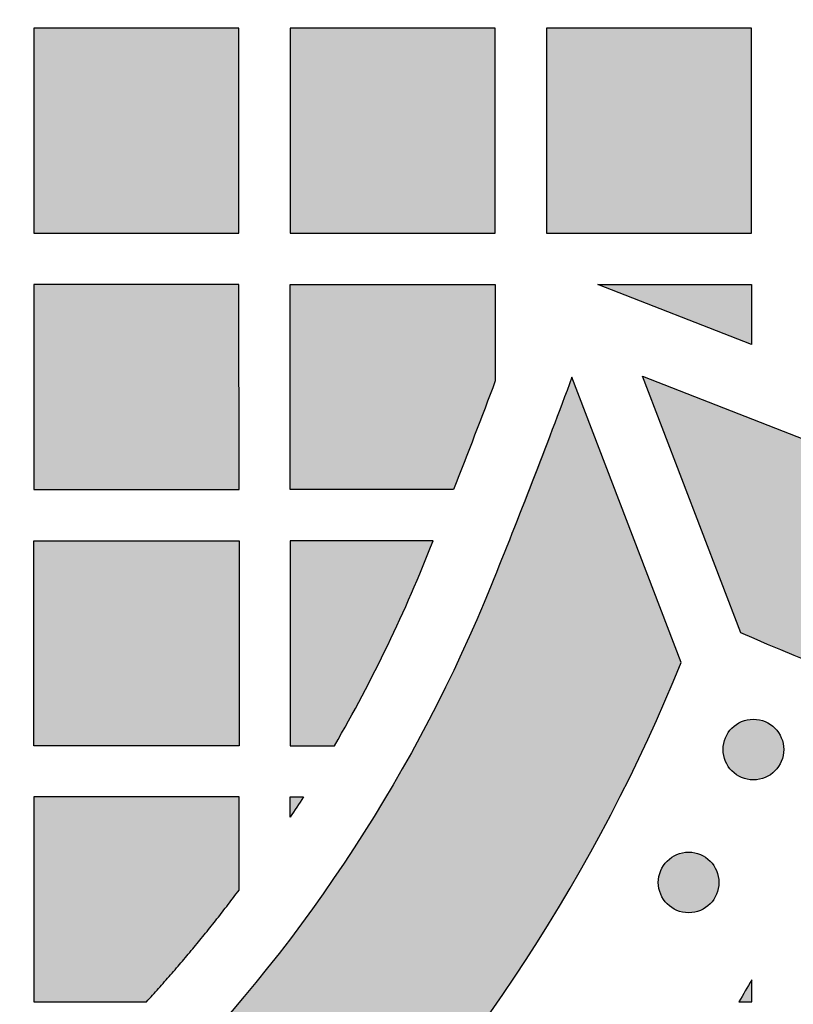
# Model space of a CAD drawing. Header units: millimetres. Extents: x -3873 to -97, y 912 to 4165.
# Tile 406 of 656: x -1624 to -1579, y 2714 to 2772. Entities that reach past the tile are written whole.
import ezdxf

# ---------------------------------------------------------------- set-up
doc = ezdxf.new("R2010")
doc.units = ezdxf.units.MM
doc.layers.add('pattern', color=7, linetype='Continuous', true_color=0x000000)

msp = doc.modelspace()

# ---------------------------------------------------------------- hatches: boundary and pattern name
at = {"layer": 'pattern'}
for points in [[(-1582.065, 2736.226), (-1587.821, 2751.251), (-1573.594, 2745.686), (-1571.085, 2744.751), (-1568.538, 2743.896), (-1565.957, 2743.121), (-1563.344, 2742.429), (-1560.705, 2741.821), (-1558.043, 2741.299), (-1555.362, 2740.865), (-1552.667, 2740.519), (-1549.962, 2740.262), (-1547.251, 2740.093), (-1544.539, 2740.014), (-1541.831, 2740.024), (-1539.13, 2740.123), (-1536.441, 2740.309), (-1533.768, 2740.581), (-1531.116, 2740.939), (-1530.121, 2741.099), (-1529.128, 2741.28), (-1528.135, 2741.48), (-1527.144, 2741.701), (-1526.155, 2741.941), (-1525.169, 2742.202), (-1524.186, 2742.483), (-1523.207, 2742.783), (-1522.233, 2743.104), (-1521.264, 2743.445), (-1520.301, 2743.805), (-1519.345, 2744.184), (-1518.395, 2744.583), (-1517.453, 2745.002), (-1516.52, 2745.439), (-1515.595, 2745.895), (-1514.679, 2746.369), (-1513.773, 2746.861), (-1512.878, 2747.371), (-1511.993, 2747.899), (-1511.12, 2748.444), (-1510.259, 2749.006), (-1509.41, 2749.584), (-1508.574, 2750.178), (-1507.751, 2750.787), (-1506.942, 2751.412), (-1506.147, 2752.051), (-1505.367, 2752.704), (-1504.602, 2753.371), (-1503.851, 2754.052), (-1503.116, 2754.745), (-1502.398, 2755.45), (-1501.692, 2756.169), (-1501, 2756.904), (-1500.319, 2757.654), (-1499.653, 2758.42), (-1498.999, 2759.2), (-1498.36, 2759.995), (-1497.736, 2760.804), (-1497.126, 2761.627), (-1496.533, 2762.463), (-1495.955, 2763.312), (-1495.393, 2764.173), (-1494.849, 2765.046), (-1494.321, 2765.931), (-1493.811, 2766.827), (-1493.319, 2767.732), (-1492.845, 2768.648), (-1492.389, 2769.573), (-1491.952, 2770.507), (-1491.534, 2771.449), (-1491.135, 2772.399), (-1490.755, 2773.356), (-1490.395, 2774.319), (-1490.055, 2775.287), (-1489.735, 2776.262), (-1489.434, 2777.24), (-1489.154, 2778.223), (-1488.893, 2779.209), (-1488.653, 2780.198), (-1488.432, 2781.189), (-1488.232, 2782.182), (-1488.052, 2783.176), (-1487.891, 2784.17), (-1487.534, 2786.823), (-1487.262, 2789.496), (-1487.076, 2792.185), (-1486.979, 2794.886), (-1486.969, 2797.594), (-1487.049, 2800.306), (-1487.217, 2803.016), (-1487.475, 2805.721), (-1487.822, 2808.416), (-1488.256, 2811.097), (-1488.778, 2813.759), (-1489.386, 2816.399), (-1490.079, 2819.011), (-1490.854, 2821.592), (-1491.71, 2824.139), (-1492.645, 2826.647), (-1498.212, 2840.874), (-1483.187, 2835.121), (-1482.522, 2833.594), (-1481.881, 2832.052), (-1481.267, 2830.496), (-1480.679, 2828.926), (-1480.119, 2827.343), (-1479.585, 2825.747), (-1479.079, 2824.139), (-1478.601, 2822.52), (-1478.151, 2820.891), (-1477.731, 2819.253), (-1477.339, 2817.605), (-1476.976, 2815.95), (-1476.643, 2814.287), (-1476.34, 2812.617), (-1476.066, 2810.942), (-1475.823, 2809.262), (-1475.609, 2807.578), (-1475.426, 2805.89), (-1475.274, 2804.201), (-1475.151, 2802.509), (-1475.059, 2800.817), (-1474.998, 2799.124), (-1474.967, 2797.433), (-1474.966, 2795.743), (-1474.995, 2794.055), (-1475.054, 2792.371), (-1475.142, 2790.691), (-1475.261, 2789.015), (-1475.409, 2787.345), (-1475.586, 2785.681), (-1475.792, 2784.025), (-1476.026, 2782.376), (-1476.224, 2781.15), (-1476.446, 2779.925), (-1476.693, 2778.701), (-1476.965, 2777.479), (-1477.261, 2776.259), (-1477.582, 2775.043), (-1477.928, 2773.832), (-1478.299, 2772.625), (-1478.694, 2771.424), (-1479.114, 2770.229), (-1479.558, 2769.042), (-1480.025, 2767.863), (-1480.517, 2766.692), (-1481.033, 2765.53), (-1481.571, 2764.379), (-1482.133, 2763.238), (-1482.718, 2762.109), (-1483.325, 2760.992), (-1483.954, 2759.888), (-1484.604, 2758.797), (-1485.276, 2757.721), (-1485.968, 2756.659), (-1486.68, 2755.612), (-1487.413, 2754.581), (-1488.164, 2753.567), (-1488.934, 2752.569), (-1489.722, 2751.589), (-1490.527, 2750.627), (-1491.349, 2749.683), (-1492.188, 2748.758), (-1493.042, 2747.852), (-1493.912, 2746.965), (-1494.798, 2746.096), (-1495.704, 2745.241), (-1496.629, 2744.403), (-1497.573, 2743.58), (-1498.535, 2742.775), (-1499.515, 2741.986), (-1500.512, 2741.216), (-1501.527, 2740.465), (-1502.557, 2739.733), (-1503.604, 2739.02), (-1504.666, 2738.328), (-1505.742, 2737.656), (-1506.833, 2737.005), (-1507.937, 2736.376), (-1509.054, 2735.769), (-1510.183, 2735.184), (-1511.323, 2734.622), (-1512.475, 2734.083), (-1513.636, 2733.568), (-1514.807, 2733.076), (-1515.986, 2732.607), (-1517.173, 2732.163), (-1518.368, 2731.744), (-1519.569, 2731.348), (-1520.776, 2730.978), (-1521.987, 2730.631), (-1523.203, 2730.31), (-1524.422, 2730.013), (-1525.644, 2729.742), (-1526.868, 2729.494), (-1528.094, 2729.272), (-1529.319, 2729.074), (-1530.968, 2728.839), (-1532.625, 2728.633), (-1534.288, 2728.456), (-1535.958, 2728.308), (-1537.634, 2728.189), (-1539.314, 2728.1), (-1540.999, 2728.04), (-1542.686, 2728.011), (-1544.376, 2728.012), (-1546.068, 2728.043), (-1547.76, 2728.104), (-1549.452, 2728.196), (-1551.144, 2728.318), (-1552.834, 2728.47), (-1554.521, 2728.653), (-1556.206, 2728.866), (-1557.886, 2729.109), (-1559.561, 2729.382), (-1561.23, 2729.686), (-1562.893, 2730.018), (-1564.549, 2730.381), (-1566.196, 2730.772), (-1567.835, 2731.193), (-1569.464, 2731.642), (-1571.083, 2732.12), (-1572.691, 2732.626), (-1574.287, 2733.159), (-1575.87, 2733.72), (-1577.44, 2734.307), (-1578.997, 2734.921), (-1580.539, 2735.561)], [(-1623.43, 2771.617), (-1623.429, 2759.618), (-1611.429, 2759.618), (-1611.43, 2771.618)], [(-1608.43, 2771.618), (-1608.429, 2759.619), (-1596.429, 2759.62), (-1596.43, 2771.619)], [(-1581.43, 2771.621), (-1593.43, 2771.62), (-1593.429, 2759.62), (-1581.429, 2759.621)], [(-1611.428, 2744.618), (-1611.429, 2756.618), (-1623.429, 2756.617), (-1623.428, 2744.617)], [(-1596.428, 2750.973), (-1598.872, 2744.619), (-1608.427, 2744.619), (-1608.429, 2756.619), (-1596.428, 2756.619)], [(-1581.429, 2753.1), (-1590.428, 2756.62), (-1581.429, 2756.621)], [(-1627.374, 2686.557), (-1625.959, 2687.297), (-1624.558, 2688.068), (-1623.172, 2688.868), (-1621.8, 2689.698), (-1620.445, 2690.556), (-1619.107, 2691.443), (-1617.787, 2692.358), (-1616.486, 2693.3), (-1615.205, 2694.269), (-1613.945, 2695.264), (-1612.706, 2696.284), (-1611.488, 2697.329), (-1610.294, 2698.398), (-1609.124, 2699.49), (-1607.977, 2700.605), (-1606.856, 2701.742), (-1605.178, 2703.519), (-1603.539, 2705.34), (-1601.942, 2707.203), (-1600.387, 2709.106), (-1598.877, 2711.049), (-1597.413, 2713.028), (-1595.996, 2715.044), (-1594.628, 2717.093), (-1593.309, 2719.175), (-1592.041, 2721.288), (-1590.824, 2723.429), (-1589.661, 2725.596), (-1588.551, 2727.789), (-1587.496, 2730.004), (-1586.495, 2732.24), (-1585.55, 2734.495), (-1591.943, 2751.184), (-1596.673, 2739), (-1597.507, 2737.01), (-1598.39, 2735.036), (-1599.322, 2733.08), (-1600.302, 2731.144), (-1601.329, 2729.23), (-1602.403, 2727.34), (-1603.522, 2725.475), (-1604.687, 2723.637), (-1605.895, 2721.827), (-1607.146, 2720.048), (-1608.439, 2718.3), (-1609.772, 2716.585), (-1611.144, 2714.904), (-1612.555, 2713.26), (-1614.001, 2711.652), (-1615.483, 2710.083), (-1616.431, 2709.122), (-1617.4, 2708.179), (-1618.39, 2707.256), (-1619.4, 2706.352), (-1620.428, 2705.469), (-1621.476, 2704.606), (-1622.542, 2703.765), (-1623.625, 2702.946), (-1624.725, 2702.15), (-1625.841, 2701.376), (-1626.972, 2700.626), (-1628.117, 2699.901), (-1629.277, 2699.199), (-1630.449, 2698.523), (-1631.634, 2697.871), (-1632.829, 2697.245), (-1634.103, 2696.618), (-1635.399, 2696.027), (-1636.715, 2695.473), (-1638.049, 2694.957), (-1639.401, 2694.479), (-1640.768, 2694.041), (-1642.148, 2693.643), (-1643.541, 2693.287), (-1644.943, 2692.971), (-1646.353, 2692.697), (-1647.77, 2692.466), (-1649.191, 2692.277), (-1650.614, 2692.129), (-1652.038, 2692.025), (-1653.461, 2691.962), (-1654.88, 2691.941), (-1656.3, 2691.963), (-1657.723, 2692.027), (-1659.146, 2692.133), (-1660.57, 2692.281), (-1661.99, 2692.471), (-1663.407, 2692.704), (-1664.817, 2692.979), (-1666.219, 2693.295), (-1667.611, 2693.653), (-1668.991, 2694.052), (-1670.357, 2694.491), (-1671.709, 2694.97), (-1673.043, 2695.487), (-1674.358, 2696.043), (-1675.653, 2696.635), (-1676.927, 2697.263), (-1678.122, 2697.889), (-1679.306, 2698.542), (-1680.478, 2699.219), (-1681.637, 2699.922), (-1682.782, 2700.648), (-1683.912, 2701.399), (-1685.028, 2702.173), (-1686.127, 2702.971), (-1687.209, 2703.791), (-1688.274, 2704.632), (-1689.321, 2705.496), (-1690.35, 2706.38), (-1691.358, 2707.285), (-1692.347, 2708.209), (-1693.316, 2709.152), (-1694.263, 2710.114), (-1695.744, 2711.684), (-1697.189, 2713.293), (-1698.598, 2714.939), (-1699.969, 2716.621), (-1701.301, 2718.336), (-1702.592, 2720.085), (-1703.842, 2721.866), (-1705.049, 2723.676), (-1706.212, 2725.515), (-1707.33, 2727.381), (-1708.402, 2729.272), (-1709.428, 2731.187), (-1710.406, 2733.124), (-1711.336, 2735.08), (-1712.218, 2737.055), (-1713.051, 2739.046), (-1717.77, 2751.234), (-1724.176, 2734.55), (-1723.233, 2732.294), (-1722.235, 2730.057), (-1721.181, 2727.841), (-1720.073, 2725.648), (-1718.911, 2723.479), (-1717.697, 2721.337), (-1716.43, 2719.224), (-1715.113, 2717.141), (-1713.746, 2715.09), (-1712.331, 2713.074), (-1710.868, 2711.093), (-1709.36, 2709.149), (-1707.807, 2707.245), (-1706.211, 2705.381), (-1704.574, 2703.559), (-1702.897, 2701.78), (-1701.776, 2700.642), (-1700.631, 2699.527), (-1699.461, 2698.433), (-1698.268, 2697.363), (-1697.052, 2696.317), (-1695.813, 2695.296), (-1694.553, 2694.3), (-1693.273, 2693.33), (-1691.973, 2692.387), (-1690.654, 2691.472), (-1689.316, 2690.584), (-1687.962, 2689.724), (-1686.591, 2688.893), (-1685.205, 2688.092), (-1683.805, 2687.32), (-1682.391, 2686.579), (-1680.802, 2685.795), (-1679.186, 2685.057), (-1677.545, 2684.364), (-1675.88, 2683.718), (-1674.195, 2683.121), (-1672.49, 2682.574), (-1670.768, 2682.076), (-1669.031, 2681.63), (-1667.282, 2681.235), (-1665.523, 2680.892), (-1663.756, 2680.602), (-1661.983, 2680.365), (-1660.208, 2680.18), (-1658.431, 2680.048), (-1656.656, 2679.968), (-1654.885, 2679.941), (-1653.114, 2679.967), (-1651.339, 2680.045), (-1649.562, 2680.176), (-1647.786, 2680.359), (-1646.014, 2680.595), (-1644.246, 2680.884), (-1642.487, 2681.225), (-1640.737, 2681.619), (-1639, 2682.064), (-1637.278, 2682.56), (-1635.573, 2683.106), (-1633.887, 2683.702), (-1632.222, 2684.346), (-1630.58, 2685.037), (-1628.963, 2685.775)], [(-1623.426, 2729.618), (-1623.427, 2741.617), (-1611.427, 2741.618), (-1611.426, 2729.619)], [(-1605.84, 2729.619), (-1605.019, 2731.068), (-1604.226, 2732.532), (-1603.461, 2734.013), (-1602.725, 2735.508), (-1602.017, 2737.017), (-1601.339, 2738.539), (-1600.69, 2740.074), (-1600.072, 2741.619), (-1608.427, 2741.619), (-1608.426, 2729.619)], [(-1582.582, 2728.137), (-1582.554, 2728.109), (-1582.525, 2728.082), (-1582.495, 2728.055), (-1582.464, 2728.029), (-1582.432, 2728.003), (-1582.4, 2727.978), (-1582.367, 2727.954), (-1582.333, 2727.93), (-1582.298, 2727.906), (-1582.262, 2727.883), (-1582.225, 2727.861), (-1582.188, 2727.84), (-1582.15, 2727.82), (-1582.111, 2727.8), (-1582.072, 2727.781), (-1582.032, 2727.763), (-1581.991, 2727.746), (-1581.95, 2727.73), (-1581.908, 2727.715), (-1581.865, 2727.701), (-1581.822, 2727.688), (-1581.779, 2727.676), (-1581.735, 2727.665), (-1581.691, 2727.655), (-1581.646, 2727.646), (-1581.601, 2727.639), (-1581.556, 2727.632), (-1581.51, 2727.627), (-1581.465, 2727.623), (-1581.419, 2727.62), (-1581.373, 2727.618), (-1581.327, 2727.617), (-1581.281, 2727.618), (-1581.235, 2727.62), (-1581.19, 2727.623), (-1581.144, 2727.627), (-1581.098, 2727.632), (-1581.053, 2727.639), (-1581.008, 2727.646), (-1580.964, 2727.655), (-1580.919, 2727.665), (-1580.875, 2727.676), (-1580.832, 2727.688), (-1580.789, 2727.701), (-1580.746, 2727.715), (-1580.705, 2727.73), (-1580.663, 2727.746), (-1580.622, 2727.763), (-1580.582, 2727.781), (-1580.543, 2727.8), (-1580.504, 2727.82), (-1580.466, 2727.84), (-1580.429, 2727.862), (-1580.392, 2727.884), (-1580.357, 2727.906), (-1580.322, 2727.93), (-1580.288, 2727.954), (-1580.254, 2727.978), (-1580.222, 2728.004), (-1580.19, 2728.029), (-1580.16, 2728.056), (-1580.13, 2728.082), (-1580.101, 2728.11), (-1580.073, 2728.137), (-1580.045, 2728.165), (-1580.018, 2728.194), (-1579.991, 2728.224), (-1579.965, 2728.255), (-1579.939, 2728.286), (-1579.914, 2728.319), (-1579.889, 2728.352), (-1579.865, 2728.386), (-1579.842, 2728.421), (-1579.819, 2728.457), (-1579.797, 2728.493), (-1579.776, 2728.531), (-1579.755, 2728.569), (-1579.736, 2728.607), (-1579.717, 2728.647), (-1579.699, 2728.687), (-1579.682, 2728.728), (-1579.666, 2728.769), (-1579.651, 2728.811), (-1579.637, 2728.854), (-1579.623, 2728.896), (-1579.611, 2728.94), (-1579.601, 2728.984), (-1579.591, 2729.028), (-1579.582, 2729.073), (-1579.574, 2729.118), (-1579.568, 2729.163), (-1579.562, 2729.208), (-1579.558, 2729.254), (-1579.555, 2729.3), (-1579.554, 2729.346), (-1579.553, 2729.392), (-1579.554, 2729.438), (-1579.555, 2729.484), (-1579.558, 2729.529), (-1579.563, 2729.575), (-1579.568, 2729.62), (-1579.574, 2729.666), (-1579.582, 2729.711), (-1579.591, 2729.755), (-1579.601, 2729.8), (-1579.612, 2729.843), (-1579.624, 2729.887), (-1579.637, 2729.93), (-1579.651, 2729.972), (-1579.666, 2730.014), (-1579.682, 2730.056), (-1579.699, 2730.096), (-1579.717, 2730.137), (-1579.736, 2730.176), (-1579.755, 2730.215), (-1579.776, 2730.253), (-1579.797, 2730.29), (-1579.819, 2730.326), (-1579.842, 2730.362), (-1579.865, 2730.397), (-1579.889, 2730.431), (-1579.914, 2730.464), (-1579.939, 2730.497), (-1579.965, 2730.529), (-1579.991, 2730.559), (-1580.018, 2730.589), (-1580.045, 2730.618), (-1580.073, 2730.646), (-1580.101, 2730.674), (-1580.13, 2730.701), (-1580.16, 2730.728), (-1580.191, 2730.754), (-1580.222, 2730.78), (-1580.255, 2730.805), (-1580.288, 2730.83), (-1580.322, 2730.854), (-1580.357, 2730.877), (-1580.393, 2730.9), (-1580.429, 2730.922), (-1580.466, 2730.943), (-1580.504, 2730.964), (-1580.543, 2730.983), (-1580.583, 2731.002), (-1580.623, 2731.02), (-1580.663, 2731.037), (-1580.705, 2731.053), (-1580.747, 2731.068), (-1580.789, 2731.082), (-1580.832, 2731.095), (-1580.876, 2731.107), (-1580.92, 2731.118), (-1580.964, 2731.128), (-1581.009, 2731.137), (-1581.054, 2731.145), (-1581.099, 2731.151), (-1581.144, 2731.156), (-1581.19, 2731.161), (-1581.236, 2731.164), (-1581.282, 2731.165), (-1581.327, 2731.166), (-1581.373, 2731.165), (-1581.419, 2731.163), (-1581.465, 2731.161), (-1581.511, 2731.156), (-1581.556, 2731.151), (-1581.601, 2731.145), (-1581.646, 2731.137), (-1581.691, 2731.128), (-1581.735, 2731.118), (-1581.779, 2731.107), (-1581.823, 2731.095), (-1581.866, 2731.082), (-1581.908, 2731.068), (-1581.95, 2731.053), (-1581.991, 2731.037), (-1582.032, 2731.02), (-1582.072, 2731.002), (-1582.112, 2730.983), (-1582.15, 2730.963), (-1582.188, 2730.943), (-1582.226, 2730.922), (-1582.262, 2730.9), (-1582.298, 2730.877), (-1582.333, 2730.853), (-1582.367, 2730.829), (-1582.4, 2730.805), (-1582.433, 2730.78), (-1582.464, 2730.754), (-1582.495, 2730.728), (-1582.525, 2730.701), (-1582.554, 2730.674), (-1582.582, 2730.646), (-1582.61, 2730.618), (-1582.637, 2730.589), (-1582.663, 2730.559), (-1582.69, 2730.528), (-1582.715, 2730.497), (-1582.741, 2730.464), (-1582.765, 2730.431), (-1582.789, 2730.397), (-1582.813, 2730.362), (-1582.836, 2730.326), (-1582.858, 2730.29), (-1582.879, 2730.252), (-1582.899, 2730.214), (-1582.919, 2730.176), (-1582.938, 2730.136), (-1582.956, 2730.096), (-1582.973, 2730.055), (-1582.989, 2730.014), (-1583.004, 2729.972), (-1583.018, 2729.93), (-1583.031, 2729.887), (-1583.043, 2729.843), (-1583.054, 2729.799), (-1583.064, 2729.755), (-1583.073, 2729.71), (-1583.08, 2729.665), (-1583.087, 2729.62), (-1583.092, 2729.575), (-1583.096, 2729.529), (-1583.099, 2729.483), (-1583.101, 2729.437), (-1583.102, 2729.391), (-1583.101, 2729.346), (-1583.099, 2729.3), (-1583.096, 2729.254), (-1583.092, 2729.208), (-1583.087, 2729.163), (-1583.08, 2729.117), (-1583.073, 2729.073), (-1583.064, 2729.028), (-1583.054, 2728.984), (-1583.043, 2728.94), (-1583.031, 2728.896), (-1583.018, 2728.853), (-1583.004, 2728.811), (-1582.989, 2728.769), (-1582.973, 2728.727), (-1582.956, 2728.687), (-1582.938, 2728.647), (-1582.919, 2728.607), (-1582.899, 2728.568), (-1582.879, 2728.53), (-1582.857, 2728.493), (-1582.835, 2728.457), (-1582.813, 2728.421), (-1582.789, 2728.386), (-1582.765, 2728.352), (-1582.74, 2728.319), (-1582.715, 2728.286), (-1582.69, 2728.255), (-1582.663, 2728.224), (-1582.637, 2728.194), (-1582.609, 2728.165)], [(-1616.844, 2714.618), (-1615.43, 2716.203), (-1614.054, 2717.824), (-1612.719, 2719.477), (-1611.426, 2721.163), (-1611.426, 2726.618), (-1623.426, 2726.617), (-1623.425, 2714.617)], [(-1608.426, 2725.435), (-1608.426, 2726.619), (-1607.661, 2726.619)], [(-1586.371, 2720.358), (-1586.343, 2720.33), (-1586.314, 2720.303), (-1586.284, 2720.276), (-1586.254, 2720.25), (-1586.222, 2720.224), (-1586.19, 2720.199), (-1586.156, 2720.174), (-1586.122, 2720.15), (-1586.087, 2720.127), (-1586.051, 2720.104), (-1586.015, 2720.082), (-1585.978, 2720.061), (-1585.94, 2720.04), (-1585.901, 2720.021), (-1585.862, 2720.002), (-1585.821, 2719.984), (-1585.781, 2719.967), (-1585.739, 2719.951), (-1585.697, 2719.936), (-1585.655, 2719.922), (-1585.612, 2719.909), (-1585.569, 2719.897), (-1585.525, 2719.886), (-1585.48, 2719.876), (-1585.436, 2719.867), (-1585.391, 2719.859), (-1585.345, 2719.853), (-1585.3, 2719.848), (-1585.254, 2719.843), (-1585.209, 2719.84), (-1585.163, 2719.839), (-1585.117, 2719.838), (-1585.071, 2719.839), (-1585.025, 2719.84), (-1584.979, 2719.843), (-1584.933, 2719.848), (-1584.888, 2719.853), (-1584.843, 2719.859), (-1584.798, 2719.867), (-1584.753, 2719.876), (-1584.709, 2719.886), (-1584.665, 2719.897), (-1584.622, 2719.909), (-1584.579, 2719.922), (-1584.536, 2719.936), (-1584.494, 2719.951), (-1584.453, 2719.967), (-1584.412, 2719.984), (-1584.372, 2720.002), (-1584.333, 2720.021), (-1584.294, 2720.041), (-1584.256, 2720.061), (-1584.219, 2720.082), (-1584.182, 2720.104), (-1584.146, 2720.127), (-1584.111, 2720.151), (-1584.077, 2720.175), (-1584.044, 2720.199), (-1584.012, 2720.224), (-1583.98, 2720.25), (-1583.949, 2720.276), (-1583.919, 2720.303), (-1583.89, 2720.33), (-1583.862, 2720.358), (-1583.835, 2720.386), (-1583.807, 2720.415), (-1583.781, 2720.445), (-1583.755, 2720.476), (-1583.729, 2720.507), (-1583.704, 2720.54), (-1583.679, 2720.573), (-1583.655, 2720.607), (-1583.631, 2720.642), (-1583.609, 2720.678), (-1583.587, 2720.714), (-1583.565, 2720.752), (-1583.545, 2720.79), (-1583.525, 2720.828), (-1583.506, 2720.868), (-1583.488, 2720.908), (-1583.471, 2720.949), (-1583.455, 2720.99), (-1583.44, 2721.032), (-1583.426, 2721.074), (-1583.413, 2721.117), (-1583.401, 2721.161), (-1583.39, 2721.205), (-1583.38, 2721.249), (-1583.371, 2721.294), (-1583.364, 2721.339), (-1583.357, 2721.384), (-1583.352, 2721.429), (-1583.348, 2721.475), (-1583.345, 2721.521), (-1583.343, 2721.567), (-1583.343, 2721.613), (-1583.343, 2721.658), (-1583.345, 2721.704), (-1583.348, 2721.75), (-1583.352, 2721.796), (-1583.357, 2721.841), (-1583.364, 2721.886), (-1583.372, 2721.931), (-1583.38, 2721.976), (-1583.39, 2722.02), (-1583.401, 2722.064), (-1583.413, 2722.108), (-1583.426, 2722.151), (-1583.44, 2722.193), (-1583.455, 2722.235), (-1583.472, 2722.276), (-1583.489, 2722.317), (-1583.507, 2722.357), (-1583.525, 2722.397), (-1583.545, 2722.435), (-1583.566, 2722.473), (-1583.587, 2722.511), (-1583.609, 2722.547), (-1583.632, 2722.583), (-1583.655, 2722.618), (-1583.679, 2722.652), (-1583.704, 2722.685), (-1583.729, 2722.718), (-1583.755, 2722.749), (-1583.781, 2722.78), (-1583.808, 2722.81), (-1583.835, 2722.839), (-1583.862, 2722.867), (-1583.891, 2722.895), (-1583.92, 2722.922), (-1583.949, 2722.949), (-1583.98, 2722.975), (-1584.012, 2723.001), (-1584.044, 2723.026), (-1584.078, 2723.05), (-1584.112, 2723.074), (-1584.147, 2723.098), (-1584.182, 2723.121), (-1584.219, 2723.143), (-1584.256, 2723.164), (-1584.294, 2723.184), (-1584.333, 2723.204), (-1584.372, 2723.223), (-1584.412, 2723.241), (-1584.453, 2723.258), (-1584.494, 2723.274), (-1584.536, 2723.289), (-1584.579, 2723.303), (-1584.622, 2723.316), (-1584.665, 2723.328), (-1584.709, 2723.339), (-1584.753, 2723.349), (-1584.798, 2723.358), (-1584.843, 2723.365), (-1584.888, 2723.372), (-1584.934, 2723.377), (-1584.979, 2723.381), (-1585.025, 2723.384), (-1585.071, 2723.386), (-1585.117, 2723.387), (-1585.163, 2723.386), (-1585.209, 2723.384), (-1585.255, 2723.381), (-1585.3, 2723.377), (-1585.346, 2723.372), (-1585.391, 2723.365), (-1585.436, 2723.358), (-1585.481, 2723.349), (-1585.525, 2723.339), (-1585.569, 2723.328), (-1585.612, 2723.316), (-1585.655, 2723.303), (-1585.698, 2723.289), (-1585.74, 2723.274), (-1585.781, 2723.258), (-1585.822, 2723.241), (-1585.862, 2723.223), (-1585.901, 2723.204), (-1585.94, 2723.184), (-1585.978, 2723.164), (-1586.015, 2723.142), (-1586.052, 2723.12), (-1586.087, 2723.098), (-1586.122, 2723.074), (-1586.156, 2723.05), (-1586.19, 2723.026), (-1586.222, 2723), (-1586.254, 2722.975), (-1586.285, 2722.948), (-1586.314, 2722.922), (-1586.343, 2722.894), (-1586.372, 2722.867), (-1586.399, 2722.839), (-1586.426, 2722.81), (-1586.453, 2722.78), (-1586.479, 2722.749), (-1586.505, 2722.717), (-1586.53, 2722.685), (-1586.555, 2722.652), (-1586.579, 2722.618), (-1586.602, 2722.583), (-1586.625, 2722.547), (-1586.647, 2722.511), (-1586.668, 2722.473), (-1586.689, 2722.435), (-1586.709, 2722.396), (-1586.727, 2722.357), (-1586.745, 2722.317), (-1586.762, 2722.276), (-1586.778, 2722.235), (-1586.794, 2722.193), (-1586.808, 2722.15), (-1586.821, 2722.107), (-1586.833, 2722.064), (-1586.844, 2722.02), (-1586.854, 2721.976), (-1586.862, 2721.931), (-1586.87, 2721.886), (-1586.876, 2721.841), (-1586.882, 2721.795), (-1586.886, 2721.75), (-1586.889, 2721.704), (-1586.891, 2721.658), (-1586.891, 2721.612), (-1586.891, 2721.566), (-1586.889, 2721.52), (-1586.886, 2721.475), (-1586.882, 2721.429), (-1586.876, 2721.384), (-1586.87, 2721.338), (-1586.862, 2721.293), (-1586.854, 2721.249), (-1586.844, 2721.204), (-1586.833, 2721.16), (-1586.821, 2721.117), (-1586.808, 2721.074), (-1586.793, 2721.032), (-1586.778, 2720.99), (-1586.762, 2720.948), (-1586.745, 2720.908), (-1586.727, 2720.867), (-1586.708, 2720.828), (-1586.689, 2720.789), (-1586.668, 2720.751), (-1586.647, 2720.714), (-1586.625, 2720.678), (-1586.602, 2720.642), (-1586.579, 2720.607), (-1586.555, 2720.573), (-1586.53, 2720.54), (-1586.505, 2720.507), (-1586.479, 2720.475), (-1586.453, 2720.445), (-1586.426, 2720.415), (-1586.399, 2720.386)], [(-1581.425, 2715.906), (-1582.176, 2714.621), (-1581.425, 2714.621)]]:
    msp.add_hatch(color=256, dxfattribs=at).paths.add_polyline_path(points, flags=0)

# ---------------------------------------------------------------- linework, layer by layer
for p, q in [((-1585.55, 2734.495), (-1591.943, 2751.184)), ((-1611.426, 2726.618), (-1623.426, 2726.617)), ((-1623.426, 2726.617), (-1623.425, 2714.617)), ((-1611.426, 2721.163), (-1611.426, 2726.618))]:
    msp.add_line(p, q, dxfattribs=at)
for points in [[(-1623.43, 2771.617), (-1623.429, 2759.618), (-1611.429, 2759.618), (-1611.43, 2771.618)], [(-1608.43, 2771.618), (-1608.429, 2759.619), (-1596.429, 2759.62), (-1596.43, 2771.619)], [(-1581.43, 2771.621), (-1593.43, 2771.62), (-1593.429, 2759.62), (-1581.429, 2759.621)], [(-1611.428, 2744.618), (-1611.429, 2756.618), (-1623.429, 2756.617), (-1623.428, 2744.617)], [(-1581.429, 2753.1), (-1590.428, 2756.62), (-1581.429, 2756.621)], [(-1623.426, 2729.618), (-1623.427, 2741.617), (-1611.427, 2741.618), (-1611.426, 2729.619)]]:
    msp.add_lwpolyline(points, close=True, dxfattribs=at)
for points in [[(-1598.872, 2744.619), (-1608.427, 2744.619), (-1608.429, 2756.619), (-1596.428, 2756.619), (-1596.428, 2750.973)], [(-1582.065, 2736.226), (-1587.821, 2751.251), (-1573.594, 2745.686)], [(-1600.072, 2741.619), (-1608.427, 2741.619), (-1608.426, 2729.619), (-1605.84, 2729.619)], [(-1608.426, 2725.435), (-1608.426, 2726.619), (-1607.661, 2726.619)], [(-1582.176, 2714.621), (-1581.425, 2714.621), (-1581.425, 2715.906)]]:
    msp.add_lwpolyline(points, dxfattribs=at)
for centre in [(-1581.327, 2729.392), (-1585.117, 2721.612)]:
    msp.add_circle(centre, 1.774, dxfattribs=at)
at = {"layer": 'pattern', "extrusion": (0, 0, -1)}
for centre, radius, start, end in [((2010.478, 2906.575), 442.322, 200.59647, 201.4782), ((2010.342, 2906.574), 446.322, 200.37465, 202.05245), ((1680.528, 2772.97), 90.475, 202.05245, 224.03356), ((1543.487, 2822.659), 94.651, 261.39124, 294.05306), ((1680.664, 2772.97), 86.475, 212.41223, 213.34629), ((1680.664, 2772.97), 114.475, 209.89943, 210.64454)]:
    msp.add_arc(centre, radius, start, end, dxfattribs=at)
at = {"layer": 'pattern'}
for centre, radius, start, end in [((-1680.664, 2772.97), 86.475, 329.91324, 338.74377), ((-1680.528, 2772.97), 102.475, 315.96644, 337.94755)]:
    msp.add_arc(centre, radius, start, end, dxfattribs=at)
msp.add_rational_spline([(-1616.844, 2714.618), (-1613.974, 2717.757), (-1611.426, 2721.163)], [1, 0.998792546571, 1], degree=2, dxfattribs=at)
msp.add_open_spline([(-1623.425, 2714.617), (-1620.144, 2714.618), (-1616.844, 2714.618)], degree=2, dxfattribs=at)

doc.saveas('drawing.dxf')
